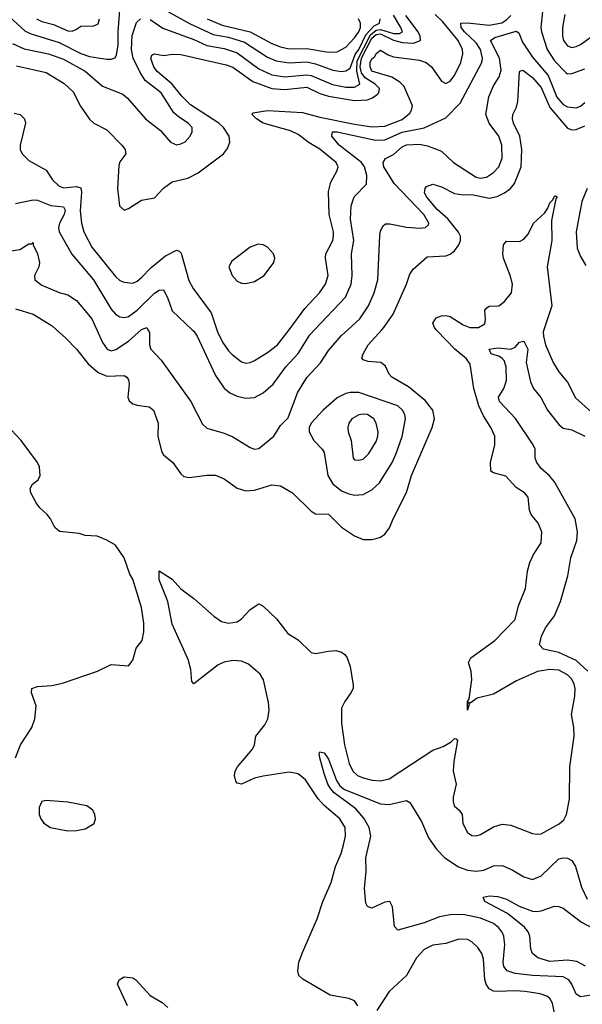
# Model space of a CAD drawing. Header units: inches. Extents: x 884549 to 1028252, y 526810 to 653624.
# Tile 806 of 1056: x 974289 to 976879, y 606897 to 611426. Entities that reach past the tile are written whole.
import ezdxf

# ---------------------------------------------------------------- set-up
doc = ezdxf.new("R2010")
doc.units = ezdxf.units.IN
doc.header["$MEASUREMENT"] = 0
doc.layers.add('A9670', color=7, linetype='Continuous')
doc.layers.add('A9671', color=7, linetype='Continuous')

msp = doc.modelspace()

# ---------------------------------------------------------------- linework, layer by layer
at = {"layer": 'A9670', "color": 5}
for points, elevation in [([(974458.1, 610000), (974501.6, 609961.6), (974550.1, 609910.1), (974603.3, 609843.3), (974650, 609803.9), (974690, 609785.8), (974769.5, 609789.5), (974782.1, 609782.1), (974789.6, 609769.6), (974791.9, 609751.9), (974785.9, 609690), (974793.4, 609673.4), (974810, 609659.8), (974830, 609653.2), (974885.4, 609645.4), (974904.2, 609630), (974925.8, 609570), (974925.1, 609510), (974941.2, 609441.2), (974950, 609425.2), (974993.6, 609390), (975030, 609336.5), (975044.2, 609324.2), (975070, 609319.7), (975150, 609331.3), (975190, 609331.3), (975230, 609314.9), (975290, 609271.5), (975330, 609259.1), (975370, 609262), (975450, 609286.6), (975490, 609282.7), (975545.3, 609250), (975630, 609166), (975650, 609153.4), (975710, 609151.3), (975770, 609092), (975830, 609051.4), (975870, 609035.8), (975910, 609034.7), (975930, 609039), (975950, 609046.3), (975970, 609060.3), (975991.6, 609088.4), (976007.6, 609130), (976068.8, 609251.2), (976092.7, 609330), (976187.6, 609550), (976198.3, 609590), (976189.9, 609630), (976155.1, 609675.1), (976078.2, 609738.2), (976002, 609782), (975990, 609795.1), (975972.1, 609832.1), (975951.6, 609850), (975893.6, 609853.6), (975870, 609862.3), (975864.1, 609870), (975869.2, 609890), (975892.7, 609930), (975955.7, 610000)], 2220), ([(974643.7, 610000), (974670, 609941.3), (974691.6, 609910), (974710, 609903.1), (974731, 609909), (974790, 609946.8), (974848.5, 610000)], 2240), ([(974879.3, 610000), (974886.8, 609986.8), (974886.9, 609930), (974892.8, 609910), (974939.6, 609859.6), (975076.5, 609670), (975130, 609566), (975150, 609547), (975230, 609524.2), (975270, 609507.3), (975350, 609458.2), (975370, 609451.3), (975390, 609454.4), (975458.7, 609510), (975490, 609559.3), (975524.6, 609595.4), (975568.2, 609710), (975610, 609780.2), (975672.8, 609847.2), (975710, 609904), (975770, 609973.4), (975799.1, 610000)], 2240), ([(975846, 606890), (975830, 606912), (975803.6, 606923.6), (975718.2, 606938.2), (975591.7, 607011.7), (975573.3, 607030), (975568.5, 607048.5), (975574.2, 607090), (975590, 607135.5), (975658.7, 607290), (975684.2, 607370), (975722.7, 607457.3), (975742.3, 607530), (975767.9, 607590), (975779.5, 607630), (975788.4, 607670), (975787, 607710), (975762.9, 607750), (975691.1, 607811.1), (975662.6, 607842.6), (975605.2, 607930), (975570, 607957.3), (975530, 607964.3), (975410, 607946.9), (975370, 607936.8), (975310, 607909.7), (975290, 607914.5), (975283.5, 607923.5), (975277.2, 607950), (975281.4, 607970), (975292, 607990), (975360.9, 608070), (975369.7, 608090), (975376.4, 608130), (975417.4, 608182.6), (975431, 608210), (975436.6, 608250), (975434.4, 608285.6), (975411, 608390), (975396, 608416), (975341.7, 608461.7), (975310, 608475.4), (975270, 608478.4), (975229.7, 608470.3), (975201.9, 608458.1), (975090, 608371.8), (975081.1, 608381.1), (975077.2, 608437.2), (975063.8, 608483.8), (974990, 608646), (974971.3, 608750), (974930, 608849.5), (974930, 608890.6), (974990, 608852.2), (975030, 608808), (975090, 608764.4), (975183, 608683), (975218.2, 608658.2), (975250, 608650.3), (975290, 608655.8), (975309.5, 608670), (975350, 608713.4), (975390, 608738.8), (975410, 608728), (975470.4, 608670), (975522.4, 608602.4), (975570, 608573.1), (975630, 608514.9), (975650, 608510.2), (975710, 608522), (975743.7, 608523.7), (975770, 608517.1), (975785.5, 608505.5), (975795.8, 608490), (975810, 608451), (975824.2, 608364.2), (975823.2, 608350), (975813.5, 608330), (975785, 608290), (975770, 608258.7), (975770.1, 608189.9), (975783.6, 608090), (975805.1, 608005.1), (975822.2, 607970), (975843.8, 607950), (975870, 607938.1), (975911.6, 607928.4), (975950, 607925.5), (975990, 607933.5), (976190, 608066.4), (976237.5, 608082.5), (976275.2, 608104.8), (976290, 608119.3), (976298, 608118), (976304, 608110), (976286.8, 608013.2), (976284.8, 607970), (976298.5, 607910), (976283.7, 607850), (976284.6, 607830), (976289.5, 607809.5), (976312, 607790), (976325.8, 607770), (976328.1, 607728.1), (976350, 607686.7), (976370, 607673.6), (976390, 607671.3), (976410, 607678.2), (976470, 607713.5), (976510, 607725.8), (976550, 607721), (976650, 607683.2), (976670, 607679.2), (976690, 607681.6), (976772.6, 607727.4), (976794.3, 607745.7), (976806, 607770), (976819.9, 607840.1), (976821.4, 607990), (976841, 608130), (976840.2, 608170), (976828.7, 608230), (976845, 608315), (976846.4, 608350), (976841.9, 608370), (976830, 608392.4), (976810, 608412.4), (976770, 608433.4), (976730, 608437.3), (976672.8, 608427.2), (976575.4, 608384.6), (976470, 608323.5), (976394.6, 608305.4), (976362, 608282), (976354, 608286), (976358, 608278), (976349.6, 608249.7), (976349.8, 608289.8), (976358.4, 608301.6), (976369.8, 608390), (976367.3, 608427.3), (976355.1, 608470), (976365.6, 608490), (976475.6, 608570), (976570, 608667.3), (976584.8, 608730), (976617.3, 608810), (976626.6, 608890), (976637, 608930), (976654.1, 608965.9), (976690, 609020.5), (976692.5, 609070), (976675.8, 609110), (976643.8, 609150), (976635.9, 609170), (976629.1, 609229.1), (976613.3, 609250), (976574.4, 609274.4), (976526.7, 609326.7), (976470, 609342.4), (976456.9, 609350), (976456.2, 609390), (976476.3, 609470), (976475.9, 609510), (976458.3, 609550), (976424.1, 609604.1), (976401.9, 609650), (976379.4, 609730), (976362.1, 609842.1), (976345.8, 609865.8), (976292.2, 609910), (976210, 609995.8), (976206.5, 610000)], 2180), ([(975083.1, 610000), (975090, 609993.6), (975106.2, 609970), (975189.6, 609789.7), (975230, 609731.1), (975256.5, 609710), (975290, 609694), (975330, 609685.8), (975370, 609688.4), (975410, 609710.2), (975456.1, 609750), (975513.2, 609830), (975570, 609891.5), (975623.7, 609976.3), (975646.1, 610000)], 2260), ([(975195.5, 610000), (975198.7, 609990), (975222.5, 609942.5), (975250, 609902.7), (975266.7, 609886.7), (975310, 609852.5), (975330, 609846.1), (975350, 609849.4), (975370, 609859.3), (975430, 609895.1), (975476, 609930), (975528.5, 610000)], 2280), ([(976702.2, 610000), (976699, 609990), (976699.6, 609970), (976710, 609930.4), (976744.2, 609850), (976770, 609806.9), (976810, 609758.5), (976846.8, 609686.8), (976921, 609621)], 2180), ([(976904.9, 608430), (976850, 608478.9), (976770, 608514.5), (976699.5, 608530), (976681.6, 608550), (976691.1, 608590), (976710, 608628), (976750, 608683.8), (976778.2, 608750), (976812, 608868), (976826.6, 608950), (976853.8, 609030), (976856.5, 609070), (976846.3, 609130), (976750, 609300.4), (976727.6, 609327.6), (976690, 609361.4), (976669.1, 609390), (976662.2, 609410), (976661.5, 609450), (976652.8, 609470), (976571.5, 609591.5), (976497.2, 609670), (976493.1, 609690), (976517.1, 609730), (976530, 609766.8), (976528.2, 609830), (976518.4, 609858.4), (976510, 609867.7), (976497.6, 609877.6), (976459.7, 609890), (976449.8, 609910), (976490, 609917.1), (976550, 609910.2), (976570, 609919.5), (976590, 609943.7), (976610, 609947.4), (976627.8, 609910), (976620.4, 609850), (976640.1, 609760.1), (976653.8, 609730), (976688, 609688), (976717.8, 609630), (976770, 609564.2), (976790, 609547.2), (976830, 609539.7), (976890.2, 609510)], 2160), ([(974270, 608031), (974293, 608090), (974344.6, 608170), (974359, 608210), (974364.9, 608270), (974342.5, 608330), (974344.5, 608350), (974370, 608359.2), (974436, 608364), (974485.3, 608374.7), (974647, 608430), (974710, 608459.5), (974790, 608454), (974810, 608480.7), (974825.2, 608534.8), (974852.2, 608570), (974860.2, 608610), (974859.6, 608650), (974850, 608722.9), (974810, 608852.3), (974795.5, 608875.5), (974769, 608950), (974730, 609008.7), (974690, 609032.7), (974646, 609050), (974590, 609053.6), (974563.2, 609063.2), (974472.1, 609072.1), (974450.8, 609090), (974430.8, 609130), (974415.3, 609150), (974381.2, 609181.2), (974364, 609204), (974340.7, 609250), (974336.8, 609270), (974347.6, 609290), (974373.3, 609310), (974383.2, 609330), (974379.9, 609370), (974371.1, 609390), (974295.6, 609490), (974250, 609540.2)], 2220), ([(976970, 606946), (976870, 606931.3), (976850, 606943.1), (976830.5, 606990), (976816, 607010), (976790, 607023.4), (976649.9, 607029.9), (976570, 607039), (976533.5, 607050), (976517.6, 607070), (976514.1, 607090), (976522.6, 607170), (976517.5, 607210), (976509.1, 607229.1), (976492.9, 607250), (976470, 607268.7), (976410, 607292.3), (976330, 607310.6), (976270, 607308.6), (976221.5, 607298.5), (976150, 607271.1), (976030, 607238.3), (976014.8, 607254.8), (976005.2, 607345.2), (975993.3, 607370), (975970, 607367.3), (975910, 607339.7), (975890, 607347), (975882, 607362), (975875.9, 607430), (975883.4, 607510), (975882.7, 607570), (975905.3, 607670), (975897.1, 607710), (975872.9, 607752.9), (975835.7, 607795.7), (975736.5, 607870), (975720.2, 607890), (975707.8, 607910), (975690, 607958), (975669.7, 608030), (975668.1, 608051.9), (975670, 608058), (975690, 608054), (975710, 608024), (975747, 607927), (975762.2, 607902.2), (975784.5, 607884.5), (975950, 607819.4), (975990, 607816.3), (976070, 607834), (976085, 607825), (976138.1, 607738.1), (976170, 607662), (976207.3, 607610), (976245.8, 607570), (976308.9, 607528.9), (976350, 607514.5), (976391.2, 607508.8), (976425.6, 607514.4), (976470, 607533.4), (976510, 607535), (976555.1, 607515.1), (976610, 607482.7), (976650, 607471.6), (976690, 607487.9), (976770, 607566.2), (976790, 607570.9), (976810, 607568.4), (976830, 607558), (976847.8, 607530), (976875.6, 607435.6), (976901.1, 607381.1)], 2160), ([(976892.7, 607072.7), (976854, 607094), (976810, 607100.3), (976730, 607093.7), (976674, 607110), (976649, 607130), (976641.9, 607150), (976637.3, 607210), (976629.3, 607230), (976612.1, 607252.1), (976535.1, 607315.1), (976429.7, 607370), (976422.7, 607390), (976450, 607395.9), (976490, 607392.5), (976530, 607380.1), (976587.6, 607347.6), (976650, 607325.9), (976670, 607324.3), (976690, 607326.9), (976750, 607348.1), (976770, 607346.3), (976790, 607338.4), (976874.9, 607274.9), (976927.1, 607247.1)], 2140), ([(976758.5, 606818.5), (976741.9, 606901.9), (976730, 606923.1), (976714.8, 606934.8), (976685.1, 606945.1), (976615.8, 606955.8), (976570, 606959.2), (976490, 606955), (976470, 606957.5), (976450, 606967.8), (976435.8, 606990), (976430.3, 607010.3), (976423.8, 607103.8), (976416.7, 607130), (976398, 607158), (976370, 607184.4), (976350, 607194.6), (976310, 607196.3), (976250, 607176), (976190, 607169.2), (976151.4, 607148.6), (976115.8, 607110), (976070.1, 607029.9), (975990, 606955.8), (975932.1, 606867.9)], 2180), ([(974784.5, 606890), (974739.5, 606990), (974746, 607010), (974770, 607023.7), (974810, 607018.7), (974823, 607010), (974890, 606937), (974945.1, 606905.1), (974970, 606881.6)], 2180)]:
    msp.add_lwpolyline(points, dxfattribs=dict(at, elevation=elevation))
for points, elevation in [([(975810, 609711.9), (975790, 609706.8), (975750, 609686.6), (975685.8, 609630), (975630.3, 609570), (975621.7, 609550), (975622, 609530), (975642.3, 609490), (975680.9, 609450), (975690, 609434.9), (975707.2, 609330), (975730.8, 609290.8), (975770, 609259.1), (975804.6, 609244.6), (975830, 609239.1), (975870, 609241.4), (975910, 609263.2), (975944.9, 609295.1), (976003.6, 609390), (976022.3, 609430), (976049, 609509), (976064.2, 609590), (976061, 609610), (976051.3, 609630), (976030, 609650.5), (975850, 609711.2)], 2240), ([(975870, 609612), (975850, 609608.8), (975817.1, 609590), (975803.3, 609570), (975798.8, 609550), (975800.7, 609530), (975814.6, 609490), (975824.2, 609410), (975830, 609401.6), (975850, 609400.2), (975870, 609405.4), (975896.5, 609430), (975930, 609486.3), (975938, 609510), (975938.7, 609530), (975929.9, 609570), (975918.8, 609590), (975890, 609609.9)], 2260), ([(974410, 607835.1), (974390.7, 607829.3), (974378, 607802), (974378, 607770), (974385.5, 607750), (974400.5, 607730), (974430, 607710.4), (974510, 607694.3), (974550, 607695.6), (974590, 607704.2), (974631.8, 607728.2), (974638, 607750), (974634.5, 607770), (974624.7, 607790), (974597.6, 607810), (974510, 607827)], 2220)]:
    msp.add_lwpolyline(points, close=True, dxfattribs=dict(at, elevation=elevation))
at = {"layer": 'A9671', "color": 5}
for points, elevation in [([(974240.8, 611440.8), (974313.8, 611373.8), (974341.5, 611361.5), (974470, 611322.1), (974570, 611270.5), (974610, 611257.5), (974690, 611244.2), (974710, 611244.2), (974728.5, 611251.5), (974734.9, 611265.1), (974742.5, 611310), (974742.1, 611370), (974750.3, 611469.7)], 2360), ([(974256.2, 611316.2), (974310, 611292.1), (974421.7, 611270), (974490, 611244.4), (974590, 611189.2), (974670, 611120.5), (974763.1, 611083.1), (974784.7, 611064.7), (974867.8, 610970), (974937.4, 610917.4), (974982.5, 610862.5), (975010, 610851.5), (975030, 610854.9), (975050, 610864.7), (975074.2, 610890), (975083.1, 610910), (975082, 610930), (975064.4, 610950), (975019.3, 610979.3), (974998.4, 610998.4), (974940.7, 611090), (974867, 611147), (974842.8, 611182.8), (974811.5, 611250), (974804, 611290), (974805.8, 611354.2), (974826.1, 611413.9), (974844.7, 611430)], 2340), ([(974274.5, 611214.5), (974410, 611182.8), (974493.4, 611133.4), (974534.3, 611094.3), (974568.8, 611028.8), (974610, 610969.2), (974630, 610951.1), (974690, 610919.7), (974759.6, 610850), (974774.2, 610830), (974776.9, 610810), (974750, 610773), (974744.9, 610755.1), (974739.5, 610650), (974748.2, 610570), (974770, 610550.2), (974790, 610557.8), (974850, 610595.9), (974910, 610607.3), (974950, 610652.1), (974990, 610680.2), (975062.1, 610697.9), (975110, 610722), (975226.6, 610810), (975245.8, 610834.2), (975256.2, 610863.8), (975253.2, 610890), (975227.5, 610930), (975205.4, 610950), (975074.6, 611034.6), (975034.7, 611074.7), (974990, 611130.2), (974919.5, 611190), (974905.8, 611210), (974892.6, 611247.4), (974896.6, 611263.4), (974909, 611270), (974950, 611262.3), (974991.8, 611268.2), (975030, 611266.3), (975238.7, 611218.7), (975270, 611207.5), (975362.5, 611142.5), (975450, 611109.5), (975510, 611106.1), (975610, 611115.5), (975670, 611087.1), (975710, 611074.8), (975830, 611054.3), (975890, 611058.4), (975913.3, 611066.7), (975936.2, 611083.8), (975941.3, 611090), (975944.4, 611110), (975924.5, 611130), (975879, 611159), (975862.6, 611182.6), (975856.4, 611210), (975862.4, 611250), (975910, 611341.3), (975930, 611358.8), (975950, 611361.3), (976010, 611331.6), (976050, 611320.9), (976101.6, 611318.4), (976133.3, 611330), (976133, 611350), (976123.3, 611370), (976065.6, 611445.6)], 2320), ([(974366.1, 611430), (974390, 611418.8), (974444.1, 611404.1), (974510, 611375.4), (974530, 611374.3), (974550, 611382.3), (974570, 611396.4), (974630, 611398.4), (974650, 611406.7), (974656.4, 611430)], 2380), ([(974890, 611426.9), (974947.1, 611387.1), (975090, 611335.9), (975150, 611308.5), (975230, 611294.6), (975290, 611274.5), (975390, 611200.5), (975450, 611172.5), (975510, 611163.6), (975610, 611173), (975630, 611169.5), (975728.1, 611128.1), (975790, 611116), (975830, 611115.9), (975854.2, 611130), (975840.2, 611190), (975842.6, 611237.4), (975903.2, 611356.8), (975930, 611377.9), (975950, 611381.5), (976010, 611362.9), (976036.7, 611363.3), (976050.8, 611370), (976044, 611390), (976010, 611447.3)], 2340), ([(974970, 611464.6), (975070, 611408.7), (975178.8, 611358.8), (975250, 611345.4), (975323.7, 611323.7), (975430, 611254.6), (975470, 611236.6), (975530, 611227.8), (975610, 611232.4), (975650, 611223), (975730, 611193.8), (975770, 611188.2), (975790, 611190.5), (975810, 611204), (975833.8, 611266.2), (975850, 611290), (975882.7, 611357.3), (975921.1, 611398.9), (975944.7, 611410), (975948.2, 611430)], 2360), ([(975151, 611431), (975220.9, 611400.9), (975350, 611371.2), (975450, 611317.6), (975490, 611301.3), (975530, 611292.8), (975610, 611294.7), (975710, 611277.5), (975750, 611278.4), (975790, 611299.8), (975830, 611342.7), (975850.3, 611370), (975856.9, 611390), (975857, 611410), (975848.6, 611430)], 2380), ([(975528.5, 610000), (975602, 610098), (975669.2, 610170), (975697.1, 610210), (975709.4, 610250), (975696.2, 610330), (975698.8, 610350), (975729.9, 610410), (975734, 610430), (975733.8, 610450), (975713.8, 610530), (975710, 610636), (975720.3, 610679.7), (975748.8, 610730), (975755, 610750), (975745.8, 610770), (975721.8, 610790), (975670, 610831.2), (975620.6, 610860.6), (975570, 610898.3), (975535.3, 610915.3), (975410, 610951.2), (975378.5, 610970), (975358.5, 610990), (975362.6, 610997.4), (975430, 611008.3), (975590, 611000.1), (975670, 610978.3), (975830, 610945.4), (975910, 610933.7), (975970, 610937.3), (976050, 610967.2), (976084, 610996), (976093, 611010), (976096.8, 611030), (976059.2, 611119.2), (976039.3, 611139.3), (976002.1, 611162.1), (975910, 611190), (975901.8, 611210), (975902.4, 611230), (975910, 611246.8), (975923.1, 611256.9), (975930, 611270.9), (975950, 611286.4), (975984.6, 611264.6), (976010, 611255.2), (976130, 611240.7), (976160.1, 611230), (976184.7, 611210), (976230, 611143.7), (976250, 611132.7), (976270, 611143.1), (976290, 611170.2), (976319.7, 611230), (976329, 611270), (976327.7, 611290), (976307, 611330), (976236.8, 611416.8), (976201.7, 611450)], 2280), ([(975646.1, 610000), (975787.9, 610150), (975814.9, 610210), (975819.6, 610250), (975816.6, 610350), (975827.1, 610410), (975811.7, 610508.3), (975815, 610570), (975828.5, 610611.5), (975885.3, 610670), (975887.4, 610710), (975875.5, 610750), (975862.5, 610770), (975758.9, 610850), (975725, 610890), (975729.5, 610910), (975750.4, 610910), (975927.1, 610872.9), (975970, 610873.5), (976050, 610909.8), (976150.3, 610929.7), (976250, 610975.3), (976316.8, 611043.2), (976416.9, 611230), (976419.7, 611250), (976410.8, 611290), (976390, 611319.6), (976335.9, 611370), (976321.1, 611390), (976319.8, 611410), (976350, 611412.8), (976450, 611401.3), (976507.6, 611412.4), (976530, 611425.6), (976550, 611445.7)], 2260), ([(976695.3, 611464.7), (976687.8, 611390), (976690.2, 611370), (976716.9, 611290), (976750, 611237.3), (976803, 611183), (976810, 611178), (976830, 611178.3), (976890, 611200.1)], 2260), ([(976797.8, 611450), (976787.5, 611390), (976787.3, 611350), (976792.7, 611330), (976810, 611305.6), (976830, 611299.3), (976850, 611302.7), (976870, 611312.5), (976952.2, 611370)], 2280), ([(975799.1, 610000), (975853.9, 610050), (975893.9, 610110), (975919.9, 610170), (975937, 610230), (975946.2, 610433.8), (975950, 610454.8), (975962, 610478), (975972.9, 610487.1), (975992.2, 610487.7), (976070, 610472.3), (976132, 610468), (976157.2, 610470), (976170, 610482.8), (976171.5, 610490), (976149, 610530), (976012.8, 610672.8), (975965.4, 610750), (975961.5, 610770), (975972.6, 610787.4), (976010, 610806.4), (976050, 610841.8), (976069, 610851), (976130, 610853.3), (976166, 610846), (976230, 610821.6), (976286.4, 610770), (976390, 610701.9), (976410, 610697), (976438.1, 610701.9), (976470, 610723.2), (976494.3, 610750), (976509.9, 610790.1), (976508.3, 610850), (976494.5, 610890), (976450.3, 610950.3), (976434.7, 610990), (976448.3, 611071.7), (976470, 611121.5), (976496.7, 611163.3), (976505.4, 611194.6), (976497.4, 611250), (976455.4, 611330), (976476.1, 611343.9), (976573.7, 611373.7), (976586, 611366), (976602.8, 611322.8), (976650, 611254.8), (976721.8, 611170), (976762.2, 611070), (976790, 611036.4), (976810, 611025.1), (976850, 611021), (976870, 611028.9), (976890, 611045.1)], 2240), ([(975955.7, 610000), (975964.7, 610010), (976008.5, 610071.5), (976069.4, 610210), (976084.8, 610255.2), (976100.5, 610279.5), (976165, 610335), (976250, 610340.1), (976270, 610347.3), (976290, 610363.2), (976310.5, 610390), (976317.9, 610410), (976317.5, 610430), (976308.8, 610448.8), (976259.9, 610510), (976210, 610552.8), (976162.5, 610610), (976152.9, 610630), (976154.9, 610650), (976161.2, 610658.8), (976190.8, 610669.2), (976230, 610658.2), (976290, 610626.9), (976330, 610620.3), (976370, 610622.2), (976450, 610605), (976486.2, 610613.8), (976520.3, 610630), (976547.6, 610650), (976566.6, 610673.4), (976597.5, 610750), (976600.1, 610830), (976590.9, 610890), (976561.9, 610950), (976556.8, 610970), (976559.3, 610990), (976576.5, 611023.5), (976581.6, 611050), (976590, 611186), (976590.8, 611189.2), (976605.3, 611194.7), (976650, 611159.9), (976690, 611114.6), (976730, 611021.9), (976810, 610927.1), (976830, 610919.1), (976850, 610921), (976890, 610938.9)], 2220), ([(974263.9, 610996.1), (974290.9, 610990), (974310.6, 610970.6), (974315.2, 610950), (974290.1, 610850), (974291, 610830), (974300.2, 610810), (974330, 610779.1), (974410, 610734.7), (974440.2, 610690), (974470, 610660.5), (974492.5, 610652.4), (974550, 610658.8), (974570, 610652.4), (974572.9, 610632.9), (974567.8, 610547.8), (974573.9, 610490), (974583.7, 610450), (974620.5, 610380.5), (974730, 610245.5), (974750, 610226.7), (974770, 610218.4), (974810, 610214.5), (974830, 610223.5), (974850, 610240.2), (974893.6, 610286.4), (974959.2, 610340.8), (975010, 610366.7), (975022.2, 610362.2), (975032, 610352), (975066.8, 610226.8), (975087.8, 610190), (975170, 610078.2), (975195.5, 610000)], 2280), ([(976206.5, 610000), (976198.4, 610010), (976190.5, 610030), (976205.7, 610054.4), (976230, 610063.6), (976250, 610065.2), (976270, 610060.8), (976330, 610022.4), (976361.6, 610010), (976400.9, 610010), (976430, 610026.9), (976433, 610047), (976429.9, 610090), (976439, 610101), (976450, 610109.1), (976495.1, 610110), (976520.4, 610130), (976553.5, 610170), (976556.7, 610210), (976546.7, 610250), (976516.6, 610330), (976512.4, 610350), (976515.5, 610390), (976530, 610407.2), (976590, 610406.7), (976610, 610416.6), (976630, 610439.7), (976653.9, 610490), (976704.1, 610535.9), (976720.6, 610559.4), (976730, 610584.6), (976742.7, 610597.3), (976750, 610614.4), (976756, 610616), (976764, 610610), (976757.6, 610602.4), (976737.1, 610502.9), (976739.1, 610410), (976717.1, 610290), (976738.1, 610110), (976702.2, 610000)], 2180), ([(976900.9, 610650), (976875.9, 610590), (976849.8, 610449.8), (976855.5, 610375.5), (976870, 610337), (976895.2, 610295.2)], 2220), ([(974270, 610581.5), (974350, 610598.5), (974370, 610595.8), (974431.3, 610571.3), (974490, 610566), (974497.8, 610550), (974493.1, 610530), (974472.2, 610490), (974467.9, 610470), (974470.8, 610450), (974528.4, 610348.4), (974628.3, 610230), (974710, 610094.7), (974730, 610071), (974750, 610059), (974770, 610057), (974790, 610061.6), (974830, 610089.6), (974910, 610168.8), (974930, 610182.2), (974950, 610183.2), (974969.1, 610149.1), (974990, 610086.5), (975083.1, 610000)], 2260), ([(974230, 610359.5), (974290, 610369.3), (974330, 610394.9), (974344.7, 610395.3), (974350, 610402), (974351.4, 610390), (974371, 610350), (974379.3, 610310), (974377.2, 610290), (974356.5, 610250), (974358.6, 610230), (974390, 610204.6), (974470, 610171.6), (974510, 610160.2), (974550, 610134.2), (974621.3, 610050), (974643.7, 610000)], 2240), ([(974270, 610096.5), (974350, 610072.3), (974437.9, 610017.9), (974458.1, 610000)], 2220), ([(974848.5, 610000), (974850, 610001.4), (974873.7, 610010), (974879.3, 610000)], 2240)]:
    msp.add_lwpolyline(points, dxfattribs=dict(at, elevation=elevation))
at = {"layer": 'A9671', "color": 5, "elevation": 2320}
msp.add_lwpolyline([(975386.6, 610393.4), (975350, 610379.3), (975265, 610315), (975251.9, 610290), (975266.4, 610250), (975290, 610222.9), (975310, 610214.7), (975330, 610213.2), (975370, 610222.2), (975414.5, 610250), (975459.3, 610310), (975463.1, 610330), (975457.8, 610350), (975430, 610379.8), (975410, 610390.9)], close=True, dxfattribs=at)

doc.saveas('drawing.dxf')
